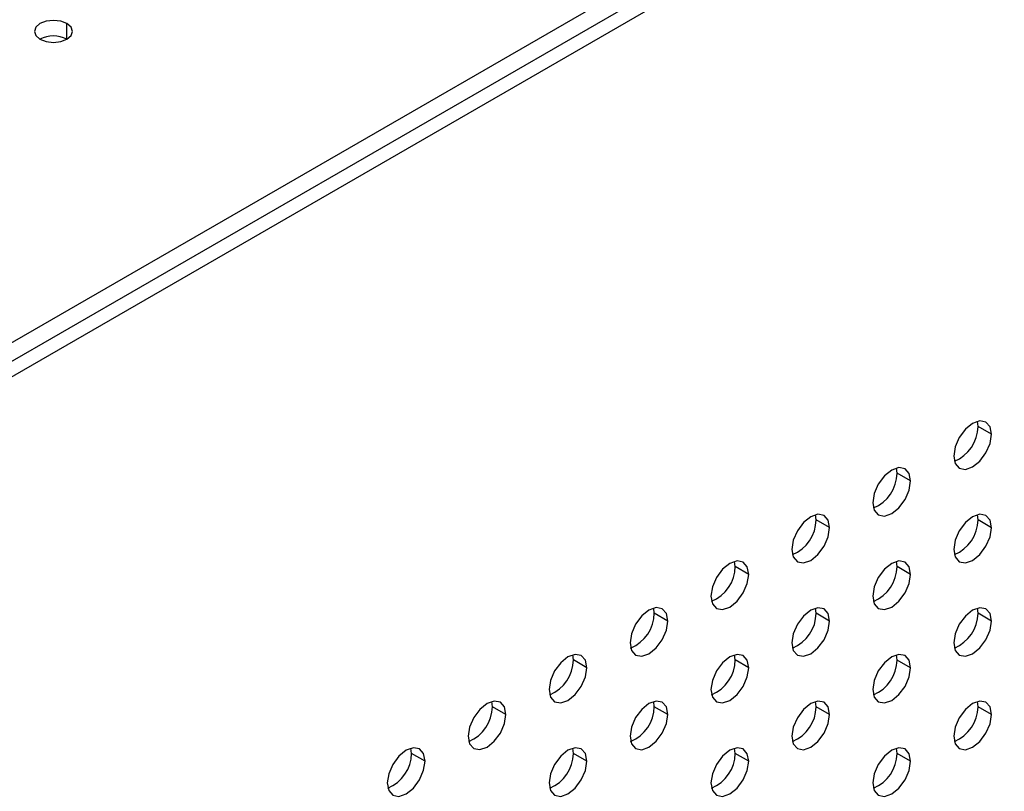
# Model space of a CAD drawing. Header units: millimetres. Extents: x 0 to 1118, y 0 to 864.
# Tile 301 of 309: x 1011.61 to 1018.06, y 715.09 to 720.14. Entities that reach past the tile are written whole.
import ezdxf

# ---------------------------------------------------------------- set-up
doc = ezdxf.new("R2010")
doc.units = ezdxf.units.MM

msp = doc.modelspace()

# ---------------------------------------------------------------- linework, layer by layer
at = {"color": 7, "linetype": 'Continuous', "lineweight": 25}
for p, q in [((985.8738, 703.0799), (1023.3308, 724.7034)), ((1023.4192, 724.6524), (985.8738, 702.9779)), ((1017.8861, 717.4775), (1017.8821, 717.5114)), ((1017.9745, 717.4265), (1017.8861, 717.4775)), ((1017.3558, 717.1714), (1017.3517, 717.2052)), ((1017.4442, 717.1204), (1017.3558, 717.1714)), ((1016.8254, 716.8652), (1016.8214, 716.8991)), ((1016.9138, 716.8142), (1016.8254, 716.8652)), ((1017.8861, 716.8651), (1017.8821, 716.899)), ((1017.9745, 716.8141), (1017.8861, 716.8651)), ((1016.2951, 716.5591), (1016.2911, 716.5929)), ((1016.3835, 716.5081), (1016.2951, 716.5591)), ((1017.3558, 716.559), (1017.3517, 716.5928)), ((1017.4442, 716.508), (1017.3558, 716.559)), ((1015.7648, 716.2529), (1015.7608, 716.2868)), ((1016.8254, 716.2528), (1016.8214, 716.2867)), ((1017.8861, 716.2527), (1017.8821, 716.2866)), ((1015.8532, 716.2019), (1015.7648, 716.2529)), ((1016.9138, 716.2018), (1016.8254, 716.2528)), ((1017.9745, 716.2017), (1017.8861, 716.2527)), ((1015.2345, 715.9468), (1015.2304, 715.9806)), ((1016.2951, 715.9467), (1016.2911, 715.9805)), ((1017.3558, 715.9466), (1017.3517, 715.9804)), ((1015.3228, 715.8957), (1015.2345, 715.9468)), ((1016.3835, 715.8956), (1016.2951, 715.9467)), ((1017.4442, 715.8955), (1017.3558, 715.9466)), ((1014.7041, 715.6406), (1014.7001, 715.6745)), ((1014.7925, 715.5896), (1014.7041, 715.6406)), ((1015.7648, 715.6405), (1015.7608, 715.6744)), ((1015.8532, 715.5895), (1015.7648, 715.6405)), ((1016.8254, 715.6404), (1016.8214, 715.6743)), ((1016.9138, 715.5894), (1016.8254, 715.6404)), ((1017.8861, 715.6403), (1017.8821, 715.6742)), ((1017.9745, 715.5893), (1017.8861, 715.6403)), ((1014.1738, 715.3345), (1014.1698, 715.3683)), ((1014.2622, 715.2834), (1014.1738, 715.3345)), ((1015.2345, 715.3344), (1015.2304, 715.3682)), ((1015.3228, 715.2833), (1015.2345, 715.3344)), ((1016.2951, 715.3343), (1016.2911, 715.3681)), ((1016.3835, 715.2832), (1016.2951, 715.3343)), ((1017.3558, 715.3342), (1017.3517, 715.368)), ((1017.4442, 715.2831), (1017.3558, 715.3342))]:
    msp.add_line(p, q, dxfattribs=at)
at = {"color": 8, "linetype": 'Continuous', "lineweight": 25}
for p, q in [((985.8738, 703.2024), (1022.9596, 724.6116)), ((1011.9155, 720.0167), (1011.9155, 720.1188))]:
    msp.add_line(p, q, dxfattribs=at)
at = {"color": 7, "linetype": 'Continuous', "lineweight": 25, "flags": 128}
for points in [[(1011.9155, 720.1188), (1011.8749, 720.1344), (1011.8271, 720.1399), (1011.7793, 720.1344), (1011.7387, 720.1188), (1011.7116, 720.0954), (1011.7021, 720.0677), (1011.7116, 720.0401), (1011.7387, 720.0167)], [(1011.7387, 720.0167), (1011.7793, 720.0011), (1011.8271, 719.9956), (1011.8749, 720.0011), (1011.9155, 720.0167), (1011.9426, 720.0401), (1011.9521, 720.0677), (1011.9426, 720.0954), (1011.9155, 720.1188)], [(1017.9745, 717.4265), (1017.9651, 717.4758), (1017.9383, 717.5066), (1017.8981, 717.5144), (1017.8508, 717.498), (1017.8034, 717.4598), (1017.7633, 717.4056), (1017.7364, 717.3438), (1017.727, 717.2836)], [(1017.727, 717.2836), (1017.7364, 717.2344), (1017.7633, 717.2035), (1017.8034, 717.1957), (1017.8508, 717.2122), (1017.8981, 717.2504), (1017.9383, 717.3045), (1017.9651, 717.3664), (1017.9745, 717.4265)], [(1017.4442, 717.1204), (1017.4347, 717.1696), (1017.4079, 717.2005), (1017.3678, 717.2083), (1017.3204, 717.1918), (1017.2731, 717.1536), (1017.2329, 717.0995), (1017.2061, 717.0376), (1017.1967, 716.9775)], [(1017.1967, 716.9775), (1017.2061, 716.9282), (1017.2329, 716.8974), (1017.2731, 716.8896), (1017.3204, 716.906), (1017.3678, 716.9442), (1017.4079, 716.9984), (1017.4347, 717.0602), (1017.4442, 717.1204)], [(1016.9138, 716.8142), (1016.9044, 716.8635), (1016.8776, 716.8943), (1016.8374, 716.9021), (1016.7901, 716.8857), (1016.7427, 716.8475), (1016.7026, 716.7933), (1016.6758, 716.7315), (1016.6663, 716.6713)], [(1017.9745, 716.8141), (1017.9651, 716.8634), (1017.9383, 716.8942), (1017.8981, 716.902), (1017.8508, 716.8856), (1017.8034, 716.8474), (1017.7633, 716.7932), (1017.7364, 716.7314), (1017.727, 716.6712)], [(1016.6663, 716.6713), (1016.6758, 716.6221), (1016.7026, 716.5912), (1016.7427, 716.5834), (1016.7901, 716.5999), (1016.8374, 716.6381), (1016.8776, 716.6922), (1016.9044, 716.7541), (1016.9138, 716.8142)], [(1017.727, 716.6712), (1017.7364, 716.622), (1017.7633, 716.5911), (1017.8034, 716.5833), (1017.8508, 716.5998), (1017.8981, 716.638), (1017.9383, 716.6921), (1017.9651, 716.754), (1017.9745, 716.8141)], [(1016.3835, 716.5081), (1016.3741, 716.5573), (1016.3473, 716.5882), (1016.3071, 716.596), (1016.2598, 716.5795), (1016.2124, 716.5413), (1016.1723, 716.4871), (1016.1454, 716.4253), (1016.136, 716.3652)], [(1017.4442, 716.508), (1017.4347, 716.5572), (1017.4079, 716.5881), (1017.3678, 716.5959), (1017.3204, 716.5794), (1017.2731, 716.5412), (1017.2329, 716.487), (1017.2061, 716.4252), (1017.1967, 716.3651)], [(1016.136, 716.3652), (1016.1454, 716.3159), (1016.1723, 716.2851), (1016.2124, 716.2773), (1016.2598, 716.2937), (1016.3071, 716.3319), (1016.3473, 716.3861), (1016.3741, 716.4479), (1016.3835, 716.5081)], [(1017.1967, 716.3651), (1017.2061, 716.3158), (1017.2329, 716.285), (1017.2731, 716.2772), (1017.3204, 716.2936), (1017.3678, 716.3318), (1017.4079, 716.386), (1017.4347, 716.4478), (1017.4442, 716.508)], [(1015.8532, 716.2019), (1015.8438, 716.2511), (1015.8169, 716.282), (1015.7768, 716.2898), (1015.7294, 716.2734), (1015.6821, 716.2351), (1015.6419, 716.181), (1015.6151, 716.1192), (1015.6057, 716.059)], [(1016.9138, 716.2018), (1016.9044, 716.251), (1016.8776, 716.2819), (1016.8374, 716.2897), (1016.7901, 716.2733), (1016.7427, 716.235), (1016.7026, 716.1809), (1016.6758, 716.1191), (1016.6663, 716.0589)], [(1017.9745, 716.2017), (1017.9651, 716.2509), (1017.9383, 716.2818), (1017.8981, 716.2896), (1017.8508, 716.2732), (1017.8034, 716.2349), (1017.7633, 716.1808), (1017.7364, 716.119), (1017.727, 716.0588)], [(1015.6057, 716.059), (1015.6151, 716.0098), (1015.6419, 715.9789), (1015.6821, 715.9711), (1015.7294, 715.9876), (1015.7768, 716.0258), (1015.8169, 716.0799), (1015.8438, 716.1418), (1015.8532, 716.2019)], [(1016.6663, 716.0589), (1016.6758, 716.0097), (1016.7026, 715.9788), (1016.7427, 715.971), (1016.7901, 715.9875), (1016.8374, 716.0257), (1016.8776, 716.0798), (1016.9044, 716.1417), (1016.9138, 716.2018)], [(1017.727, 716.0588), (1017.7364, 716.0096), (1017.7633, 715.9787), (1017.8034, 715.9709), (1017.8508, 715.9874), (1017.8981, 716.0256), (1017.9383, 716.0797), (1017.9651, 716.1416), (1017.9745, 716.2017)], [(1015.3228, 715.8957), (1015.3134, 715.945), (1015.2866, 715.9759), (1015.2465, 715.9837), (1015.1991, 715.9672), (1015.1517, 715.929), (1015.1116, 715.8748), (1015.0848, 715.813), (1015.0754, 715.7529)], [(1016.3835, 715.8956), (1016.3741, 715.9449), (1016.3473, 715.9758), (1016.3071, 715.9836), (1016.2598, 715.9671), (1016.2124, 715.9289), (1016.1723, 715.8747), (1016.1454, 715.8129), (1016.136, 715.7528)], [(1017.4442, 715.8955), (1017.4347, 715.9448), (1017.4079, 715.9757), (1017.3678, 715.9835), (1017.3204, 715.967), (1017.2731, 715.9288), (1017.2329, 715.8746), (1017.2061, 715.8128), (1017.1967, 715.7527)], [(1015.0754, 715.7529), (1015.0848, 715.7036), (1015.1116, 715.6728), (1015.1517, 715.665), (1015.1991, 715.6814), (1015.2465, 715.7196), (1015.2866, 715.7738), (1015.3134, 715.8356), (1015.3228, 715.8957)], [(1016.136, 715.7528), (1016.1454, 715.7035), (1016.1723, 715.6727), (1016.2124, 715.6649), (1016.2598, 715.6813), (1016.3071, 715.7195), (1016.3473, 715.7737), (1016.3741, 715.8355), (1016.3835, 715.8956)], [(1017.1967, 715.7527), (1017.2061, 715.7034), (1017.2329, 715.6726), (1017.2731, 715.6648), (1017.3204, 715.6812), (1017.3678, 715.7194), (1017.4079, 715.7736), (1017.4347, 715.8354), (1017.4442, 715.8955)], [(1014.7925, 715.5896), (1014.7831, 715.6388), (1014.7563, 715.6697), (1014.7161, 715.6775), (1014.6688, 715.6611), (1014.6214, 715.6228), (1014.5813, 715.5687), (1014.5544, 715.5068), (1014.545, 715.4467)], [(1015.8532, 715.5895), (1015.8438, 715.6387), (1015.8169, 715.6696), (1015.7768, 715.6774), (1015.7294, 715.661), (1015.6821, 715.6227), (1015.6419, 715.5686), (1015.6151, 715.5067), (1015.6057, 715.4466)], [(1016.9138, 715.5894), (1016.9044, 715.6386), (1016.8776, 715.6695), (1016.8374, 715.6773), (1016.7901, 715.6609), (1016.7427, 715.6226), (1016.7026, 715.5685), (1016.6758, 715.5066), (1016.6663, 715.4465)], [(1017.9745, 715.5893), (1017.9651, 715.6385), (1017.9383, 715.6694), (1017.8981, 715.6772), (1017.8508, 715.6608), (1017.8034, 715.6225), (1017.7633, 715.5684), (1017.7364, 715.5065), (1017.727, 715.4464)], [(1014.545, 715.4467), (1014.5544, 715.3975), (1014.5813, 715.3666), (1014.6214, 715.3588), (1014.6688, 715.3753), (1014.7161, 715.4135), (1014.7563, 715.4676), (1014.7831, 715.5295), (1014.7925, 715.5896)], [(1015.6057, 715.4466), (1015.6151, 715.3974), (1015.6419, 715.3665), (1015.6821, 715.3587), (1015.7294, 715.3752), (1015.7768, 715.4134), (1015.8169, 715.4675), (1015.8438, 715.5294), (1015.8532, 715.5895)], [(1016.6663, 715.4465), (1016.6758, 715.3973), (1016.7026, 715.3664), (1016.7427, 715.3586), (1016.7901, 715.3751), (1016.8374, 715.4133), (1016.8776, 715.4674), (1016.9044, 715.5293), (1016.9138, 715.5894)], [(1017.727, 715.4464), (1017.7364, 715.3972), (1017.7633, 715.3663), (1017.8034, 715.3585), (1017.8508, 715.375), (1017.8981, 715.4132), (1017.9383, 715.4673), (1017.9651, 715.5292), (1017.9745, 715.5893)], [(1014.2622, 715.2834), (1014.2528, 715.3327), (1014.2259, 715.3636), (1014.1858, 715.3714), (1014.1384, 715.3549), (1014.0911, 715.3167), (1014.0509, 715.2625), (1014.0241, 715.2007), (1014.0147, 715.1406)], [(1015.3228, 715.2833), (1015.3134, 715.3326), (1015.2866, 715.3635), (1015.2465, 715.3713), (1015.1991, 715.3548), (1015.1517, 715.3166), (1015.1116, 715.2624), (1015.0848, 715.2006), (1015.0754, 715.1405)], [(1016.3835, 715.2832), (1016.3741, 715.3325), (1016.3473, 715.3634), (1016.3071, 715.3712), (1016.2598, 715.3547), (1016.2124, 715.3165), (1016.1723, 715.2623), (1016.1454, 715.2005), (1016.136, 715.1404)], [(1017.4442, 715.2831), (1017.4347, 715.3324), (1017.4079, 715.3633), (1017.3678, 715.3711), (1017.3204, 715.3546), (1017.2731, 715.3164), (1017.2329, 715.2622), (1017.2061, 715.2004), (1017.1967, 715.1403)], [(1014.0147, 715.1406), (1014.0241, 715.0913), (1014.0509, 715.0605), (1014.0911, 715.0527), (1014.1384, 715.0691), (1014.1858, 715.1073), (1014.2259, 715.1615), (1014.2528, 715.2233), (1014.2622, 715.2834)], [(1015.0754, 715.1405), (1015.0848, 715.0912), (1015.1116, 715.0604), (1015.1517, 715.0526), (1015.1991, 715.069), (1015.2465, 715.1072), (1015.2866, 715.1614), (1015.3134, 715.2232), (1015.3228, 715.2833)], [(1016.136, 715.1404), (1016.1454, 715.0911), (1016.1723, 715.0603), (1016.2124, 715.0525), (1016.2598, 715.0689), (1016.3071, 715.1071), (1016.3473, 715.1613), (1016.3741, 715.2231), (1016.3835, 715.2832)], [(1017.1967, 715.1403), (1017.2061, 715.091), (1017.2329, 715.0602), (1017.2731, 715.0524), (1017.3204, 715.0688), (1017.3678, 715.107), (1017.4079, 715.1612), (1017.4347, 715.223), (1017.4442, 715.2831)]]:
    msp.add_lwpolyline(points, dxfattribs=at)
at = {"color": 7, "linetype": 'Continuous', "lineweight": 25}
for centre, radius, start, end in [((1011.8271, 719.8461), 0.1921, 62.61002, 117.3846), ((1017.636, 717.4812), 0.2502, 292.33695, 359.16673), ((1017.1056, 717.175), 0.2502, 292.33695, 359.16673), ((1016.5753, 716.8689), 0.2502, 292.33695, 359.16673), ((1017.636, 716.8688), 0.2502, 292.33695, 359.16673), ((1016.045, 716.5627), 0.2502, 292.33695, 359.16673), ((1017.1056, 716.5626), 0.2502, 292.33695, 359.16673), ((1015.5146, 716.2566), 0.2502, 292.33695, 359.16673), ((1016.5753, 716.2565), 0.2502, 292.33695, 359.16673), ((1017.636, 716.2564), 0.2502, 292.33695, 359.16673), ((1014.9843, 715.9504), 0.2502, 292.33695, 359.16673), ((1016.045, 715.9503), 0.2502, 292.33695, 359.16673), ((1017.1056, 715.9502), 0.2502, 292.33695, 359.16673), ((1014.454, 715.6443), 0.2502, 292.33695, 359.16673), ((1015.5146, 715.6442), 0.2502, 292.33695, 359.16673), ((1016.5753, 715.6441), 0.2502, 292.33695, 359.16673), ((1017.636, 715.644), 0.2502, 292.33695, 359.16673), ((1013.9237, 715.3381), 0.2502, 292.33695, 359.16673), ((1014.9843, 715.338), 0.2502, 292.33695, 359.16673), ((1016.045, 715.3379), 0.2502, 292.33695, 359.16673), ((1017.1056, 715.3378), 0.2502, 292.33695, 359.16673)]:
    msp.add_arc(centre, radius, start, end, dxfattribs=at)

doc.saveas('drawing.dxf')
